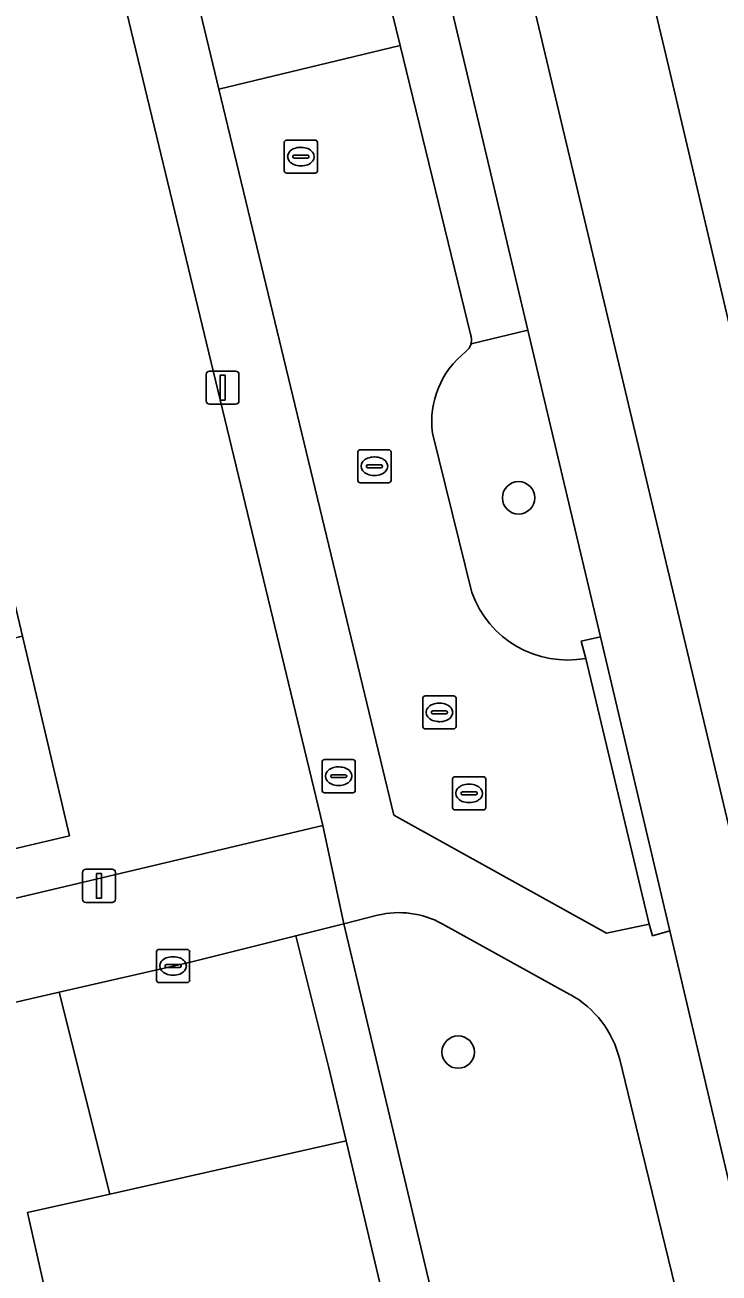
# Model space of a CAD drawing. Extents: x 158472 to 159562, y 388525 to 389606.
# Drawn here: x 159264.17 to 159285.1, y 388745.92 to 388783.57 of the extents above; entities that cross this region are included whole.
import ezdxf

# ---------------------------------------------------------------- set-up
doc = ezdxf.new("R2010")
doc.units = 0
for name, color, linetype in [('IMGEO_Berm_groen', 7, 'Continuous'), ('IMGEO_Boom', 7, 'Continuous'), ('IMGEO_Brandkraan', 7, 'Continuous'), ('IMGEO_Erf', 7, 'Continuous'), ('IMGEO_Groenvoorziening', 7, 'Continuous'), ('IMGEO_Kolk', 7, 'Continuous'), ('IMGEO_Lichtmast', 7, 'Continuous'), ('IMGEO_Pand', 7, 'Continuous'), ('IMGEO_Rijbaan_lokaal_gesloten', 7, 'Continuous'), ('IMGEO_Rijbaan_lokaal_open', 7, 'Continuous'), ('IMGEO_Rioolput', 7, 'Continuous'), ('IMGEO_Voetpad_open', 7, 'Continuous')]:
    doc.layers.add(name, color=color, linetype=linetype)

msp = doc.modelspace()

# ---------------------------------------------------------------- linework, layer by layer
at = {"layer": 'IMGEO_Berm_groen'}
for points in [[(159277.901, 388827.843), (159276.343, 388834.412), (159270.29, 388859.938), (159269.541, 388863.127), (159266.797, 388874.809), (159261.846, 388873.649), (159264.636, 388861.977), (159271.366, 388833.818), (159271.51, 388833.21), (159279.673, 388798.682), (159283.502, 388782.632), (159288.208, 388762.614)], [(159277.616, 388773.955), (159279.332, 388774.364), (159277.906, 388780.397), (159273.326, 388799.622), (159265.691, 388831.762)], [(159272.312, 388795.966), (159274.86, 388785.507), (159275.483, 388782.951), (159277.604, 388774.247)], [(159279.332, 388774.364), (159277.616, 388773.955)], [(159281.083, 388764.465), (159280.941, 388764.985), (159281.519, 388765.117), (159279.332, 388774.364)], [(159276.452, 388771.261), (159277.645, 388766.449)]]:
    msp.add_lwpolyline(points, dxfattribs=at)
for centre, radius, start, end in [((159277.158, 388774.082), 0.475, 344.4466, 20.26), ((159277.173, 388774.074), 0.459, 308.7563, 344.9772), ((159279.111, 388771.604), 2.681, 128.0163, 187.3386), ((159280.53, 388767.478), 3.064, 199.6319, 280.3914)]:
    msp.add_arc(centre, radius, start, end, dxfattribs=at)
at = {"layer": 'IMGEO_Boom'}
for centre in [(159279.05, 388769.306), (159277.23, 388752.588)]:
    msp.add_circle(centre, 0.489, dxfattribs=at)
at = {"layer": 'IMGEO_Brandkraan'}
for p, q in [((159273.125, 388760.485), (159273.125, 388761.337)), ((159273.2, 388761.411), (159274.052, 388761.411)), ((159273.613, 388761.191), (159273.638, 388761.191)), ((159274.126, 388761.337), (159274.126, 388760.485)), ((159273.384, 388760.905), (159273.384, 388760.917)), ((159273.822, 388760.868), (159273.424, 388760.868)), ((159273.427, 388760.954), (159273.825, 388760.954)), ((159273.868, 388760.917), (159273.868, 388760.905)), ((159274.052, 388760.411), (159273.2, 388760.411)), ((159273.636, 388760.631), (159273.611, 388760.631))]:
    msp.add_line(p, q, dxfattribs=at)
for points in [[(159273.125, 388760.485), (159273.125, 388761.337)], [(159273.2, 388761.411), (159274.052, 388761.411)], [(159274.126, 388761.337), (159274.126, 388760.485)], [(159274.052, 388760.411), (159273.2, 388760.411)]]:
    msp.add_lwpolyline(points, dxfattribs=at)
for centre, radius, start, end in [((159273.202, 388761.335), 0.0765, 91.552, 178.448), ((159273.202, 388761.335), 0.0765, 91.552, 178.448), ((159274.05, 388761.335), 0.0765, 1.552, 88.448), ((159274.05, 388761.335), 0.0765, 1.552, 88.448), ((159273.424, 388760.914), 0.0403, 85.8775, 175.7526), ((159273.421, 388760.904), 0.0366, 178.938, 274.7102), ((159273.825, 388760.911), 0.043, 264.8664, 352.4533), ((159273.829, 388760.916), 0.0386, 1.7309, 96.639), ((159273.202, 388760.487), 0.0765, 181.552, 268.448), ((159273.202, 388760.487), 0.0765, 181.552, 268.448), ((159274.05, 388760.487), 0.0765, 271.552, 358.448), ((159274.05, 388760.487), 0.0765, 271.552, 358.448)]:
    msp.add_arc(centre, radius, start, end, dxfattribs=at)
for centre, major_axis, ratio, start_param, end_param in [((159273.612, 388760.911), (-0.387, 0.002), 0.722429, 4.712389, 7.853982), ((159273.637, 388760.911), (-0.39, 0.002), 0.717154, 1.570796, 4.712389)]:
    msp.add_ellipse(centre, major_axis=major_axis, ratio=ratio, start_param=start_param, end_param=end_param, dxfattribs=at)
at = {"layer": 'IMGEO_Erf'}
for points in [[(159260.524, 388786.285), (159261.303, 388782.977), (159259.966, 388782.662), (159260.023, 388782.422), (159260.141, 388781.919), (159260.767, 388779.26), (159262.051, 388779.578), (159262.626, 388777.059), (159263.186, 388774.603), (159261.929, 388774.316), (159261.948, 388774.234), (159262.721, 388770.948), (159263.527, 388767.519), (159264.087, 388765.137), (159264.68, 388762.619), (159265.504, 388759.113), (159259.345, 388757.665), (159259.681, 388756.233), (159273.151, 388759.428), (159266.341, 388787.656)], [(159265.474, 388742.275), (159264.244, 388747.75), (159266.723, 388748.307), (159265.196, 388754.394), (159255.864, 388752.245), (159257.249, 388746.223), (159254.384, 388745.551)]]:
    msp.add_lwpolyline(points, dxfattribs=at)
at = {"layer": 'IMGEO_Groenvoorziening'}
for points in [[(159274.798, 388756.715), (159273.781, 388756.462), (159275.317, 388750), (159282.393, 388720.228), (159286.279, 388721.155), (159285.329, 388727.141)], [(159280.601, 388754.33), (159276.742, 388756.462)], [(159285.27, 388738.614), (159284.77, 388741.424), (159282.678, 388750), (159282.1, 388752.368)]]:
    msp.add_lwpolyline(points, dxfattribs=at)
for centre, radius, start, end in [((159275.449, 388754.12), 2.675, 61.0897, 104.0803), ((159279.112, 388751.639), 3.076, 13.7182, 61.0426)]:
    msp.add_arc(centre, radius, start, end, dxfattribs=at)
at = {"layer": 'IMGEO_Kolk'}
for p, q in [((159271.985, 388779.173), (159271.985, 388780.025)), ((159272.06, 388780.099), (159272.912, 388780.099)), ((159272.473, 388779.879), (159272.498, 388779.879)), ((159272.986, 388780.025), (159272.986, 388779.173)), ((159272.244, 388779.593), (159272.244, 388779.605)), ((159272.682, 388779.556), (159272.284, 388779.556)), ((159272.287, 388779.642), (159272.685, 388779.642)), ((159272.728, 388779.605), (159272.728, 388779.593)), ((159272.496, 388779.319), (159272.471, 388779.319)), ((159272.912, 388779.099), (159272.06, 388779.099)), ((159274.203, 388769.833), (159274.203, 388770.685)), ((159274.278, 388770.759), (159275.13, 388770.759)), ((159274.691, 388770.539), (159274.716, 388770.539)), ((159275.204, 388770.685), (159275.204, 388769.833)), ((159274.462, 388770.253), (159274.462, 388770.265)), ((159274.9, 388770.216), (159274.502, 388770.216)), ((159274.505, 388770.302), (159274.903, 388770.302)), ((159274.946, 388770.265), (159274.946, 388770.253)), ((159275.13, 388769.759), (159274.278, 388769.759)), ((159274.714, 388769.979), (159274.689, 388769.979)), ((159276.238, 388763.335), (159277.09, 388763.335)), ((159276.163, 388762.409), (159276.163, 388763.261)), ((159276.651, 388763.115), (159276.676, 388763.115)), ((159277.164, 388763.261), (159277.164, 388762.409)), ((159276.422, 388762.829), (159276.422, 388762.841)), ((159276.86, 388762.792), (159276.462, 388762.792)), ((159276.465, 388762.878), (159276.863, 388762.878)), ((159276.906, 388762.841), (159276.906, 388762.829)), ((159277.09, 388762.335), (159276.238, 388762.335)), ((159276.674, 388762.555), (159276.649, 388762.555)), ((159268.131, 388754.76), (159268.131, 388755.612)), ((159268.206, 388755.686), (159269.058, 388755.686)), ((159268.619, 388755.466), (159268.644, 388755.466)), ((159269.132, 388755.612), (159269.132, 388754.76)), ((159268.39, 388755.18), (159268.39, 388755.192)), ((159268.828, 388755.143), (159268.43, 388755.143)), ((159268.433, 388755.229), (159268.831, 388755.229)), ((159268.874, 388755.192), (159268.874, 388755.18)), ((159269.058, 388754.686), (159268.206, 388754.686)), ((159268.642, 388754.906), (159268.617, 388754.906))]:
    msp.add_line(p, q, dxfattribs=at)
for points in [[(159271.985, 388779.173), (159271.985, 388780.025)], [(159272.06, 388780.099), (159272.912, 388780.099)], [(159272.986, 388780.025), (159272.986, 388779.173)], [(159272.912, 388779.099), (159272.06, 388779.099)], [(159274.203, 388769.833), (159274.203, 388770.685)], [(159274.278, 388770.759), (159275.13, 388770.759)], [(159275.204, 388770.685), (159275.204, 388769.833)], [(159275.13, 388769.759), (159274.278, 388769.759)], [(159276.238, 388763.335), (159277.09, 388763.335)], [(159276.163, 388762.409), (159276.163, 388763.261)], [(159277.164, 388763.261), (159277.164, 388762.409)], [(159277.09, 388762.335), (159276.238, 388762.335)], [(159268.131, 388754.76), (159268.131, 388755.612)], [(159268.206, 388755.686), (159269.058, 388755.686)], [(159269.132, 388755.612), (159269.132, 388754.76)], [(159269.058, 388754.686), (159268.206, 388754.686)]]:
    msp.add_lwpolyline(points, dxfattribs=at)
for centre, radius, start, end in [((159272.062, 388780.023), 0.0765, 91.552, 178.448), ((159272.062, 388780.023), 0.0765, 91.552, 178.448), ((159272.91, 388780.023), 0.0765, 1.552, 88.448), ((159272.91, 388780.023), 0.0765, 1.552, 88.448), ((159272.284, 388779.602), 0.0403, 85.8775, 175.7526), ((159272.281, 388779.592), 0.0366, 178.938, 274.7102), ((159272.685, 388779.599), 0.043, 264.8664, 352.4533), ((159272.689, 388779.604), 0.0386, 1.7309, 96.639), ((159272.062, 388779.175), 0.0765, 181.552, 268.448), ((159272.062, 388779.175), 0.0765, 181.552, 268.448), ((159272.91, 388779.175), 0.0765, 271.552, 358.448), ((159272.91, 388779.175), 0.0765, 271.552, 358.448), ((159274.28, 388770.683), 0.0765, 91.552, 178.448), ((159274.28, 388770.683), 0.0765, 91.552, 178.448), ((159275.128, 388770.683), 0.0765, 1.552, 88.448), ((159275.128, 388770.683), 0.0765, 1.552, 88.448), ((159274.502, 388770.262), 0.0403, 85.8775, 175.7526), ((159274.499, 388770.252), 0.0366, 178.938, 274.7102), ((159274.903, 388770.259), 0.043, 264.8664, 352.4533), ((159274.907, 388770.264), 0.0386, 1.7309, 96.639), ((159274.28, 388769.835), 0.0765, 181.552, 268.448), ((159274.28, 388769.835), 0.0765, 181.552, 268.448), ((159275.128, 388769.835), 0.0765, 271.552, 358.448), ((159275.128, 388769.835), 0.0765, 271.552, 358.448), ((159276.24, 388763.259), 0.0765, 91.552, 178.448), ((159276.24, 388763.259), 0.0765, 91.552, 178.448), ((159277.088, 388763.259), 0.0765, 1.552, 88.448), ((159277.088, 388763.259), 0.0765, 1.552, 88.448), ((159276.462, 388762.838), 0.0403, 85.8775, 175.7526), ((159276.459, 388762.828), 0.0366, 178.938, 274.7102), ((159276.863, 388762.835), 0.043, 264.8664, 352.4533), ((159276.867, 388762.84), 0.0386, 1.7309, 96.639), ((159276.24, 388762.411), 0.0765, 181.552, 268.448), ((159276.24, 388762.411), 0.0765, 181.552, 268.448), ((159277.088, 388762.411), 0.0765, 271.552, 358.448), ((159277.088, 388762.411), 0.0765, 271.552, 358.448), ((159268.208, 388755.61), 0.0765, 91.552, 178.448), ((159268.208, 388755.61), 0.0765, 91.552, 178.448), ((159269.056, 388755.61), 0.0765, 1.552, 88.448), ((159269.056, 388755.61), 0.0765, 1.552, 88.448), ((159268.43, 388755.189), 0.0403, 85.8775, 175.7526), ((159268.427, 388755.179), 0.0366, 178.938, 274.7102), ((159268.831, 388755.186), 0.043, 264.8664, 352.4533), ((159268.835, 388755.191), 0.0386, 1.7309, 96.639), ((159268.208, 388754.762), 0.0765, 181.552, 268.448), ((159268.208, 388754.762), 0.0765, 181.552, 268.448), ((159269.056, 388754.762), 0.0765, 271.552, 358.448), ((159269.056, 388754.762), 0.0765, 271.552, 358.448)]:
    msp.add_arc(centre, radius, start, end, dxfattribs=at)
for centre, major_axis, ratio, start_param, end_param in [((159272.472, 388779.599), (-0.387, 0.002), 0.722429, 4.712389, 7.853982), ((159272.497, 388779.599), (-0.39, 0.002), 0.717154, 1.570796, 4.712389), ((159274.69, 388770.259), (-0.387, 0.002), 0.722429, 4.712389, 7.853982), ((159274.715, 388770.259), (-0.39, 0.002), 0.717154, 1.570796, 4.712389), ((159276.65, 388762.835), (-0.387, 0.002), 0.722429, 4.712389, 7.853982), ((159276.675, 388762.835), (-0.39, 0.002), 0.717154, 1.570796, 4.712389), ((159268.618, 388755.186), (-0.387, 0.002), 0.722429, 4.712389, 7.853982), ((159268.643, 388755.186), (-0.39, 0.002), 0.717154, 1.570796, 4.712389)]:
    msp.add_ellipse(centre, major_axis=major_axis, ratio=ratio, start_param=start_param, end_param=end_param, dxfattribs=at)
at = {"layer": 'IMGEO_Lichtmast'}
for p, q in [((159269.729, 388773.13), (159270.519, 388773.13)), ((159270.519, 388773.13), (159269.729, 388773.13)), ((159269.629, 388772.23), (159269.629, 388773.03)), ((159269.629, 388773.03), (159269.629, 388772.23)), ((159270.619, 388773.03), (159270.619, 388772.23)), ((159270.619, 388772.23), (159270.619, 388773.03)), ((159270.519, 388772.13), (159269.729, 388772.13)), ((159269.729, 388772.13), (159270.519, 388772.13)), ((159266.001, 388758.105), (159266.791, 388758.105)), ((159266.791, 388758.105), (159266.001, 388758.105)), ((159265.901, 388757.205), (159265.901, 388758.005)), ((159265.901, 388758.005), (159265.901, 388757.205)), ((159266.891, 388758.005), (159266.891, 388757.205)), ((159266.891, 388757.205), (159266.891, 388758.005)), ((159266.791, 388757.105), (159266.001, 388757.105)), ((159266.001, 388757.105), (159266.791, 388757.105))]:
    msp.add_line(p, q, dxfattribs=at)
for points in [[(159270.049, 388773.005), (159270.199, 388773.005), (159270.199, 388772.255), (159270.049, 388772.255), (159270.049, 388773.005)], [(159266.321, 388757.98), (159266.471, 388757.98), (159266.471, 388757.23), (159266.321, 388757.23), (159266.321, 388757.98)]]:
    msp.add_lwpolyline(points, dxfattribs=at)
for centre, start, end in [((159269.729, 388773.03), 90, 180), ((159269.729, 388773.03), 90, 180), ((159270.519, 388773.03), 0, 90), ((159270.519, 388773.03), 360, 90), ((159269.729, 388772.23), 180, 270), ((159269.729, 388772.23), 180, 270), ((159270.519, 388772.23), 270, 0), ((159270.519, 388772.23), 270, 0), ((159266.001, 388758.005), 90, 180), ((159266.001, 388758.005), 90, 180), ((159266.791, 388758.005), 0, 90), ((159266.791, 388758.005), 360, 90), ((159266.001, 388757.205), 180, 270), ((159266.001, 388757.205), 180, 270), ((159266.791, 388757.205), 270, 0), ((159266.791, 388757.205), 270, 0)]:
    msp.add_arc(centre, 0.1, start, end, dxfattribs=at)
at = {"layer": 'IMGEO_Pand'}
for points in [[(159264.087, 388765.137), (159255.979, 388763.24), (159256.253, 388762.075), (159257.403, 388757.183), (159257.734, 388755.776), (159259.681, 388756.233), (159259.345, 388757.665), (159265.504, 388759.113), (159264.68, 388762.619)], [(159272.331, 388756.1), (159269.155, 388755.305), (159265.196, 388754.394), (159266.723, 388748.307), (159273.849, 388749.908), (159273.324, 388752.114), (159273.329, 388752.115)], [(159273.849, 388749.908), (159266.723, 388748.307), (159264.244, 388747.75), (159265.474, 388742.275), (159269.776, 388743.242), (159269.82, 388743.05), (159275.18, 388744.315)]]:
    msp.add_lwpolyline(points, close=True, dxfattribs=at)
at = {"layer": 'IMGEO_Rijbaan_lokaal_gesloten'}
for points in [[(159285.132, 388760.501), (159274.982, 388803.196), (159268.084, 388832.358), (159258.627, 388872.238), (159243.098, 388939.791)], [(159249.806, 388898.745), (159253.55, 388882.862), (159256.234, 388871.462), (159258.029, 388864.014), (159260.868, 388852.063), (159265.691, 388831.762), (159273.326, 388799.622), (159277.906, 388780.397), (159279.332, 388774.364), (159281.519, 388765.117), (159283.612, 388756.249), (159285.084, 388750), (159287.643, 388739.131)], [(159288.208, 388762.614), (159283.502, 388782.632), (159279.673, 388798.682), (159271.51, 388833.21), (159268.084, 388832.358), (159274.982, 388803.196), (159285.132, 388760.501), (159292.436, 388729.776), (159299.002, 388702.154), (159302.196, 388688.085), (159301.738, 388687.977), (159299.905, 388687.548), (159299.937, 388687.413), (159304.249, 388669.003), (159304.775, 388666.773), (159306.683, 388667.26), (159310.673, 388668.277), (159309.54, 388673.08), (159309.432, 388673.446)]]:
    msp.add_lwpolyline(points, dxfattribs=at)
at = {"layer": 'IMGEO_Rijbaan_lokaal_open'}
msp.add_lwpolyline([(159269.394, 388784.189), (159270.01, 388781.632), (159275.483, 388782.951), (159274.86, 388785.507)], close=True, dxfattribs=at)
for points in [[(159277.604, 388774.247), (159275.483, 388782.951), (159270.01, 388781.632), (159275.289, 388759.739), (159281.704, 388756.171), (159282.991, 388756.446), (159281.083, 388764.465)], [(159277.645, 388766.449), (159276.452, 388771.261)]]:
    msp.add_lwpolyline(points, dxfattribs=at)
for centre, radius, start, end in [((159277.158, 388774.082), 0.475, 344.4466, 20.26), ((159277.173, 388774.074), 0.459, 308.7563, 344.9772), ((159279.111, 388771.604), 2.681, 128.0163, 187.3386), ((159280.53, 388767.478), 3.064, 199.6319, 280.3914)]:
    msp.add_arc(centre, radius, start, end, dxfattribs=at)
at = {"layer": 'IMGEO_Rioolput'}
for p, q in [((159277.06, 388759.967), (159277.06, 388760.819)), ((159277.135, 388760.893), (159277.987, 388760.893)), ((159278.061, 388760.819), (159278.061, 388759.967)), ((159277.319, 388760.387), (159277.319, 388760.399)), ((159277.757, 388760.35), (159277.359, 388760.35)), ((159277.362, 388760.436), (159277.76, 388760.436)), ((159277.548, 388760.673), (159277.573, 388760.673)), ((159277.803, 388760.399), (159277.803, 388760.387)), ((159277.571, 388760.113), (159277.546, 388760.113)), ((159277.987, 388759.893), (159277.135, 388759.893))]:
    msp.add_line(p, q, dxfattribs=at)
for points in [[(159277.06, 388759.967), (159277.06, 388760.819)], [(159277.135, 388760.893), (159277.987, 388760.893)], [(159278.061, 388760.819), (159278.061, 388759.967)], [(159277.987, 388759.893), (159277.135, 388759.893)]]:
    msp.add_lwpolyline(points, dxfattribs=at)
for centre, radius, start, end in [((159277.137, 388760.817), 0.0765, 91.552, 178.448), ((159277.137, 388760.817), 0.0765, 91.552, 178.448), ((159277.985, 388760.817), 0.0765, 1.552, 88.448), ((159277.985, 388760.817), 0.0765, 1.552, 88.448), ((159277.359, 388760.396), 0.0403, 85.8775, 175.7526), ((159277.356, 388760.386), 0.0366, 178.938, 274.7102), ((159277.76, 388760.393), 0.043, 264.8664, 352.4533), ((159277.764, 388760.398), 0.0386, 1.7309, 96.639), ((159277.137, 388759.969), 0.0765, 181.552, 268.448), ((159277.137, 388759.969), 0.0765, 181.552, 268.448), ((159277.985, 388759.969), 0.0765, 271.552, 358.448), ((159277.985, 388759.969), 0.0765, 271.552, 358.448)]:
    msp.add_arc(centre, radius, start, end, dxfattribs=at)
for centre, major_axis, ratio, start_param, end_param in [((159277.547, 388760.393), (-0.387, 0.002), 0.722429, 4.712389, 7.853982), ((159277.572, 388760.393), (-0.39, 0.002), 0.717154, 1.570796, 4.712389)]:
    msp.add_ellipse(centre, major_axis=major_axis, ratio=ratio, start_param=start_param, end_param=end_param, dxfattribs=at)
at = {"layer": 'IMGEO_Voetpad_open'}
for points in [[(159254.595, 388846.477), (159253.133, 388846.145), (159248.287, 388845.046), (159244.254, 388862.616), (159243.653, 388862.478), (159246.3, 388850.982), (159247.021, 388847.913), (159247.715, 388844.776), (159247.923, 388843.835), (159252.844, 388844.898), (159254.136, 388839.326), (159255.312, 388834.339), (159256.456, 388829.466), (159262.381, 388804.22), (159263.557, 388799.256), (159265.157, 388792.677), (159266.341, 388787.656), (159273.151, 388759.428), (159273.781, 388756.462), (159274.798, 388756.715)], [(159287.643, 388739.131), (159285.084, 388750), (159283.612, 388756.249), (159283.093, 388756.097), (159282.991, 388756.446), (159281.704, 388756.171), (159275.289, 388759.739), (159270.01, 388781.632), (159269.394, 388784.189), (159267.045, 388793.931), (159261.502, 388817.367), (159258.51, 388829.977), (159258.005, 388832.106), (159257.395, 388834.675), (159254.595, 388846.477)], [(159236.899, 388747.795), (159241.211, 388748.826), (159246.186, 388750), (159249.274, 388750.729), (159252.96, 388751.577), (159255.864, 388752.245), (159265.196, 388754.394), (159269.155, 388755.305), (159272.331, 388756.1), (159273.781, 388756.462), (159273.151, 388759.428), (159259.681, 388756.233), (159257.734, 388755.776), (159243.536, 388752.413), (159240.47, 388751.687), (159238.903, 388751.316)], [(159276.742, 388756.462), (159280.601, 388754.33)], [(159282.1, 388752.368), (159282.678, 388750), (159284.77, 388741.424), (159285.27, 388738.614)]]:
    msp.add_lwpolyline(points, dxfattribs=at)
for points in [[(159283.612, 388756.249), (159281.519, 388765.117), (159280.941, 388764.985), (159281.083, 388764.465), (159282.991, 388756.446), (159283.093, 388756.097)], [(159275.317, 388750), (159273.781, 388756.462), (159272.331, 388756.1), (159273.329, 388752.115), (159273.324, 388752.114), (159273.849, 388749.908), (159275.18, 388744.315), (159276.154, 388740.222), (159276.562, 388738.491), (159276.994, 388736.661), (159277.925, 388732.719), (159279.345, 388726.784), (159280.722, 388720.83), (159280.313, 388720.732), (159280.556, 388719.79), (159282.393, 388720.228)]]:
    msp.add_lwpolyline(points, close=True, dxfattribs=at)
for centre, radius, start, end in [((159275.449, 388754.12), 2.675, 61.0897, 104.0803), ((159279.112, 388751.639), 3.076, 13.7182, 61.0426)]:
    msp.add_arc(centre, radius, start, end, dxfattribs=at)

doc.saveas('drawing.dxf')
